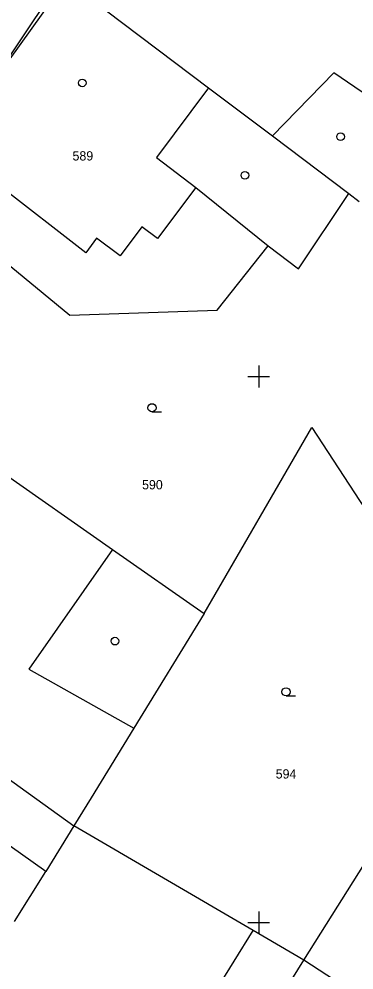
# Model space of a CAD drawing. Extents: x -702257 to -701487, y -1009871 to -1008841.
# Drawn here: x -701786 to -701770.63, y -1009477.18 to -1009433.63 of the extents above; entities that cross this region are included whole.
import ezdxf

# ---------------------------------------------------------------- set-up
doc = ezdxf.new("R2010")
doc.units = 0
for name, color, linetype in [('Z_budova', 7, 'Continuous'), ('Z_hektometricka_sit', 7, 'Continuous'), ('Z_katastr_cisla_pozemkova', 7, 'Continuous'), ('Z_katastr_cisla_stavebni', 7, 'Continuous'), ('Z_katastr_hranice', 7, 'Continuous'), ('Z_katastr_vnitrni_kresba', 7, 'Continuous'), ('Z_katastr_znacky_budov', 7, 'Continuous'), ('Z_katastr_znacky_kultur', 7, 'Continuous')]:
    doc.layers.add(name, color=color, linetype=linetype)

msp = doc.modelspace()

# ---------------------------------------------------------------- linework, layer by layer
at = {"layer": 'Z_budova'}
msp.add_line((-701789.38, -1009439.59), (-701783.88, -1009431.93), dxfattribs=at)
at = {"layer": 'Z_hektometricka_sit'}
for p, q in [((-701775, -1009449.5), (-701775, -1009450.5)), ((-701775, -1009449.5), (-701775, -1009450.5)), ((-701775.5, -1009450), (-701774.5, -1009450)), ((-701775.5, -1009450), (-701774.5, -1009450)), ((-701775, -1009474.5), (-701775, -1009475.5)), ((-701775, -1009474.5), (-701775, -1009475.5)), ((-701775.5, -1009475), (-701774.5, -1009475)), ((-701775.5, -1009475), (-701774.5, -1009475))]:
    msp.add_line(p, q, dxfattribs=at)
at = {"layer": 'Z_katastr_hranice'}
for p, q in [((-701784.01, -1009431.72), (-701789.22, -1009439.47)), ((-701784.01, -1009431.72), (-701777.3, -1009436.78)), ((-701777.3, -1009436.78), (-701774.37, -1009438.98)), ((-701774.37, -1009438.98), (-701770.87, -1009441.62)), ((-701790.63, -1009441.47), (-701783.67, -1009447.19)), ((-701773.17, -1009445.07), (-701770.87, -1009441.62)), ((-701770.87, -1009441.62), (-701770.39, -1009441.98)), ((-701776.91, -1009446.97), (-701774.57, -1009444.02)), ((-701774.57, -1009444.02), (-701773.17, -1009445.07)), ((-701783.67, -1009447.19), (-701776.91, -1009446.97)), ((-701795.41, -1009448.35), (-701781.71, -1009457.93)), ((-701777.51, -1009460.86), (-701772.57, -1009452.34)), ((-701772.57, -1009452.34), (-701764.94, -1009464.02)), ((-701781.71, -1009457.93), (-701777.51, -1009460.86)), ((-701784.77, -1009472.67), (-701803.32, -1009459.57)), ((-701777.51, -1009460.86), (-701780.73, -1009466.1)), ((-701772.93, -1009476.73), (-701764.94, -1009464.02)), ((-701780.73, -1009466.1), (-701782.69, -1009469.29)), ((-701782.69, -1009469.29), (-701783.48, -1009470.58)), ((-701783.48, -1009470.58), (-701784.77, -1009472.67)), ((-701775.26, -1009475.37), (-701783.48, -1009470.58)), ((-701786.2, -1009474.95), (-701784.77, -1009472.67)), ((-701772.93, -1009476.73), (-701775.26, -1009475.37)), ((-701776.15, -1009481.87), (-701772.93, -1009476.73)), ((-701771.18, -1009477.87), (-701772.93, -1009476.73))]:
    msp.add_line(p, q, dxfattribs=at)
at = {"layer": 'Z_katastr_vnitrni_kresba'}
for p, q in [((-701771.55, -1009436.1), (-701774.37, -1009438.98)), ((-701767.95, -1009438.55), (-701771.55, -1009436.1)), ((-701777.3, -1009436.78), (-701779.69, -1009439.98)), ((-701782.94, -1009444.34), (-701789.22, -1009439.47)), ((-701779.69, -1009439.98), (-701777.89, -1009441.34)), ((-701777.89, -1009441.34), (-701779.64, -1009443.68)), ((-701777.89, -1009441.34), (-701774.57, -1009444.02)), ((-701780.36, -1009443.14), (-701781.36, -1009444.47)), ((-701779.64, -1009443.68), (-701780.36, -1009443.14)), ((-701782.44, -1009443.67), (-701782.94, -1009444.34)), ((-701781.36, -1009444.47), (-701782.44, -1009443.67)), ((-701781.71, -1009457.93), (-701785.54, -1009463.4)), ((-701793.59, -1009463.34), (-701783.48, -1009470.58)), ((-701785.54, -1009463.4), (-701780.73, -1009466.1)), ((-701777.4, -1009478.81), (-701775.26, -1009475.37))]:
    msp.add_line(p, q, dxfattribs=at)
at = {"layer": 'Z_katastr_znacky_budov'}
for centre in [(-701783.097, -1009436.559), (-701771.247, -1009439.019), (-701775.637, -1009440.789), (-701781.597, -1009462.119)]:
    msp.add_circle(centre, 0.175, dxfattribs=at)
at = {"layer": 'Z_katastr_znacky_kultur'}
for p, q in [((-701779.898, -1009451.62), (-701779.461, -1009451.62)), ((-701773.748, -1009464.63), (-701773.311, -1009464.63))]:
    msp.add_line(p, q, dxfattribs=at)
for centre in [(-701779.898, -1009451.432), (-701773.748, -1009464.442)]:
    msp.add_circle(centre, 0.187, dxfattribs=at)

# ---------------------------------------------------------------- texts
at = {"layer": 'Z_katastr_cisla_pozemkova'}
for s, p in [('590', (-701780.353, -1009455.169)), ('594', (-701774.223, -1009468.41))]:
    msp.add_text(s, height=0.425, dxfattribs=at).set_placement(p)
at = {"layer": 'Z_katastr_cisla_stavebni'}
msp.add_text('589', height=0.425, dxfattribs=at).set_placement((-701783.543, -1009440.11))

doc.saveas('drawing.dxf')
